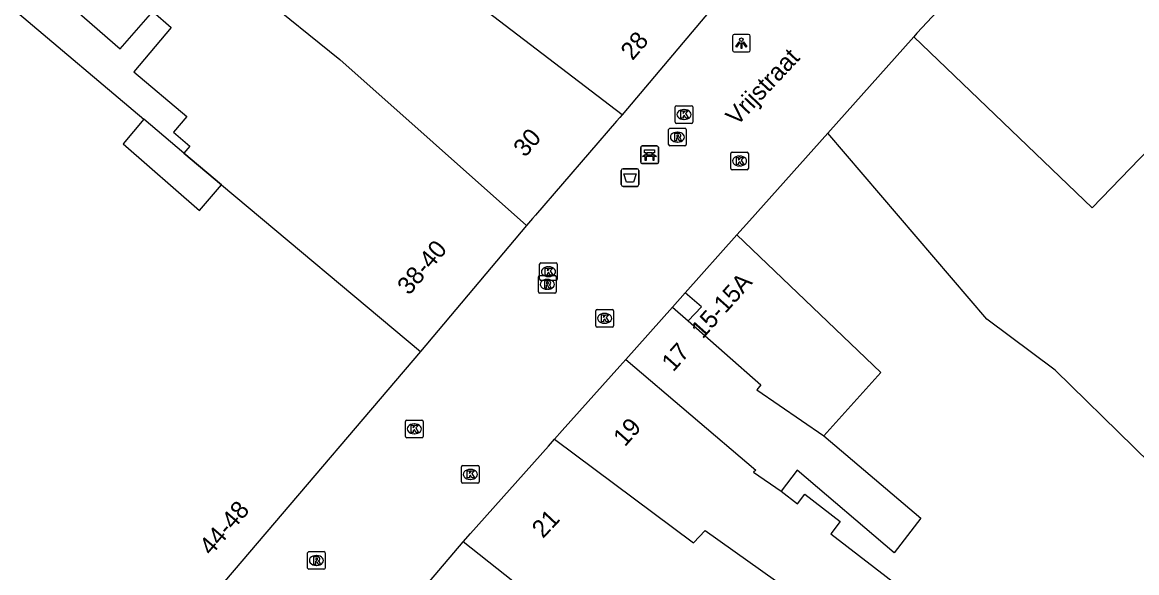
# Model space of a CAD drawing. Extents: x 161087 to 161922, y 382574 to 383873.
# Drawn here: x 161162.7 to 161225.8, y 383268 to 383299.1 of the extents above; entities that cross this region are included whole.
import ezdxf

# ---------------------------------------------------------------- set-up
doc = ezdxf.new("R2010")
doc.units = 0
for name, color, linetype in [('IMGEO_Afvalbak', 7, 'Continuous'), ('IMGEO_Bank', 7, 'Continuous'), ('IMGEO_Kolk', 7, 'Continuous'), ('IMGEO_Lichtpunt', 7, 'Continuous'), ('IMGEO_Openbare_ruimte_label', 7, 'Continuous'), ('IMGEO_Pand', 7, 'Continuous'), ('IMGEO_Pand_nummerreeks', 7, 'Continuous'), ('IMGEO_Pand_overbouw', 7, 'Continuous'), ('IMGEO_Rioolput', 7, 'Continuous'), ('IMGEO_Voetgangersgebied_open', 7, 'Continuous')]:
    doc.layers.add(name, color=color, linetype=linetype)

msp = doc.modelspace()

# ---------------------------------------------------------------- linework, layer by layer
at = {"layer": 'IMGEO_Afvalbak'}
for p, q in [((161196.62, 383289.925), (161196.62, 383290.725)), ((161196.62, 383290.725), (161196.62, 383289.925)), ((161196.72, 383290.825), (161197.51, 383290.825)), ((161197.51, 383290.825), (161196.72, 383290.825)), ((161197.61, 383290.725), (161197.61, 383289.925)), ((161197.61, 383289.925), (161197.61, 383290.725)), ((161197.51, 383289.825), (161196.72, 383289.825)), ((161196.72, 383289.825), (161197.51, 383289.825))]:
    msp.add_line(p, q, dxfattribs=at)
msp.add_lwpolyline([(161196.763, 383290.539), (161197.467, 383290.539), (161197.318, 383290.069), (161196.912, 383290.069), (161196.763, 383290.539)], dxfattribs=at)
for centre, start, end in [((161196.72, 383290.725), 90, 180), ((161196.72, 383290.725), 90, 180), ((161197.51, 383290.725), 0, 90), ((161197.51, 383290.725), 360, 90), ((161196.72, 383289.925), 180, 270), ((161196.72, 383289.925), 180, 270), ((161197.51, 383289.925), 270, 0), ((161197.51, 383289.925), 270, 0)]:
    msp.add_arc(centre, 0.1, start, end, dxfattribs=at)
at = {"layer": 'IMGEO_Bank'}
for p, q in [((161197.72, 383291.188), (161197.72, 383292.029)), ((161197.72, 383292.029), (161197.72, 383291.188)), ((161197.795, 383292.113), (161198.636, 383292.113)), ((161198.636, 383292.113), (161197.795, 383292.113)), ((161198.72, 383292.038), (161198.72, 383291.197)), ((161198.72, 383291.197), (161198.72, 383292.038)), ((161198.417, 383291.511), (161198.024, 383291.511)), ((161198.029, 383291.619), (161198.029, 383291.725)), ((161198.073, 383291.725), (161198.073, 383291.619)), ((161198.361, 383291.731), (161198.079, 383291.731)), ((161198.079, 383291.613), (161198.361, 383291.613)), ((161198.367, 383291.619), (161198.367, 383291.725)), ((161198.411, 383291.725), (161198.411, 383291.619)), ((161198.645, 383291.113), (161197.804, 383291.113)), ((161197.804, 383291.113), (161198.645, 383291.113))]:
    msp.add_line(p, q, dxfattribs=at)
for points in [[(161198.023, 383291.731), (161197.937, 383291.731), (161197.937, 383291.892), (161198.5, 383291.892), (161198.5, 383291.731), (161198.417, 383291.731)], [(161197.967, 383291.511), (161197.825, 383291.511), (161197.937, 383291.613), (161198.023, 383291.613)], [(161198.017, 383291.504), (161198.017, 383291.297), (161197.974, 383291.297), (161197.974, 383291.504)], [(161198.417, 383291.613), (161198.5, 383291.613), (161198.612, 383291.511), (161198.473, 383291.511)], [(161198.467, 383291.504), (161198.467, 383291.297), (161198.423, 383291.297), (161198.423, 383291.504)]]:
    msp.add_lwpolyline(points, dxfattribs=at)
for centre, radius, start, end in [((161197.798, 383292.035), 0.0779, 92.4484, 184.28452), ((161197.798, 383292.035), 0.0779, 92.4484, 184.28452), ((161198.642, 383292.035), 0.0779, 2.4484, 94.28452), ((161198.642, 383292.035), 0.0779, 2.4484, 94.28452), ((161197.798, 383291.191), 0.0779, 182.4484, 274.28452), ((161197.798, 383291.191), 0.0779, 182.4484, 274.28452), ((161197.967, 383291.504), 0.00671, 2.89567, 87.10433), ((161198.024, 383291.504), 0.00671, 92.89567, 177.10433), ((161198.022, 383291.724), 0.00671, 2.89567, 87.10433), ((161198.022, 383291.62), 0.00671, 272.89567, 357.10433), ((161198.079, 383291.724), 0.00671, 92.89567, 177.10433), ((161198.079, 383291.62), 0.00671, 182.89567, 267.10433), ((161198.361, 383291.724), 0.00671, 2.89567, 87.10433), ((161198.361, 383291.62), 0.00671, 272.89567, 357.10433), ((161198.418, 383291.724), 0.00671, 92.89567, 177.10433), ((161198.418, 383291.62), 0.00671, 182.89567, 267.10433), ((161198.416, 383291.504), 0.00671, 2.89567, 87.10433), ((161198.473, 383291.504), 0.00671, 92.89567, 177.10433), ((161198.642, 383291.191), 0.0779, 272.4484, 4.28452), ((161198.642, 383291.191), 0.0779, 272.4484, 4.28452)]:
    msp.add_arc(centre, radius, start, end, dxfattribs=at)
at = {"layer": 'IMGEO_Kolk'}
for p, q in [((161199.67, 383293.468), (161199.67, 383294.32)), ((161199.745, 383294.394), (161200.597, 383294.394)), ((161200.671, 383294.32), (161200.671, 383293.468)), ((161200.158, 383294.174), (161200.183, 383294.174)), ((161200.597, 383293.394), (161199.745, 383293.394)), ((161200.181, 383293.614), (161200.156, 383293.614)), ((161202.813, 383290.837), (161202.813, 383291.689)), ((161202.888, 383291.763), (161203.74, 383291.763)), ((161203.301, 383291.543), (161203.326, 383291.543)), ((161203.814, 383291.689), (161203.814, 383290.837)), ((161203.74, 383290.763), (161202.888, 383290.763)), ((161203.324, 383290.983), (161203.299, 383290.983)), ((161192.07, 383285.498), (161192.922, 383285.498)), ((161191.995, 383284.572), (161191.995, 383285.424)), ((161192.483, 383285.278), (161192.508, 383285.278)), ((161192.996, 383285.424), (161192.996, 383284.572)), ((161192.922, 383284.498), (161192.07, 383284.498)), ((161192.506, 383284.718), (161192.481, 383284.718)), ((161195.173, 383281.932), (161195.173, 383282.784)), ((161195.248, 383282.858), (161196.1, 383282.858)), ((161195.661, 383282.638), (161195.686, 383282.638)), ((161196.174, 383282.784), (161196.174, 383281.932)), ((161196.1, 383281.858), (161195.248, 383281.858)), ((161195.684, 383282.078), (161195.659, 383282.078)), ((161184.396, 383275.676), (161184.396, 383276.528)), ((161184.471, 383276.602), (161185.323, 383276.602)), ((161184.884, 383276.382), (161184.909, 383276.382)), ((161185.397, 383276.528), (161185.397, 383275.676)), ((161185.323, 383275.602), (161184.471, 383275.602)), ((161184.907, 383275.822), (161184.882, 383275.822)), ((161187.571, 383273.098), (161187.571, 383273.95)), ((161187.646, 383274.024), (161188.498, 383274.024)), ((161188.059, 383273.804), (161188.084, 383273.804)), ((161188.572, 383273.95), (161188.572, 383273.098)), ((161188.498, 383273.024), (161187.646, 383273.024)), ((161188.082, 383273.244), (161188.057, 383273.244))]:
    msp.add_line(p, q, dxfattribs=at)
for points in [[(161199.67, 383293.468), (161199.67, 383294.32)], [(161199.745, 383294.394), (161200.597, 383294.394)], [(161200.671, 383294.32), (161200.671, 383293.468)], [(161199.991, 383294.094), (161200.114, 383294.094), (161200.114, 383293.943), (161200.244, 383294.094), (161200.408, 383294.094), (161200.262, 383293.943), (161200.415, 383293.694), (161200.263, 383293.694), (161200.178, 383293.858), (161200.114, 383293.791), (161200.114, 383293.694), (161199.991, 383293.694), (161199.991, 383294.094)], [(161200.597, 383293.394), (161199.745, 383293.394)], [(161202.813, 383290.837), (161202.813, 383291.689)], [(161202.888, 383291.763), (161203.74, 383291.763)], [(161203.134, 383291.463), (161203.257, 383291.463), (161203.257, 383291.312), (161203.387, 383291.463), (161203.551, 383291.463), (161203.405, 383291.312), (161203.558, 383291.063), (161203.406, 383291.063), (161203.321, 383291.227), (161203.257, 383291.16), (161203.257, 383291.063), (161203.134, 383291.063), (161203.134, 383291.463)], [(161203.814, 383291.689), (161203.814, 383290.837)], [(161203.74, 383290.763), (161202.888, 383290.763)], [(161192.07, 383285.498), (161192.922, 383285.498)], [(161191.995, 383284.572), (161191.995, 383285.424)], [(161192.316, 383285.198), (161192.439, 383285.198), (161192.439, 383285.047), (161192.569, 383285.198), (161192.733, 383285.198), (161192.587, 383285.047), (161192.74, 383284.798), (161192.588, 383284.798), (161192.503, 383284.962), (161192.439, 383284.895), (161192.439, 383284.798), (161192.316, 383284.798), (161192.316, 383285.198)], [(161192.996, 383285.424), (161192.996, 383284.572)], [(161192.922, 383284.498), (161192.07, 383284.498)], [(161195.173, 383281.932), (161195.173, 383282.784)], [(161195.248, 383282.858), (161196.1, 383282.858)], [(161195.494, 383282.558), (161195.617, 383282.558), (161195.617, 383282.407), (161195.747, 383282.558), (161195.911, 383282.558), (161195.765, 383282.407), (161195.918, 383282.158), (161195.766, 383282.158), (161195.681, 383282.322), (161195.617, 383282.255), (161195.617, 383282.158), (161195.494, 383282.158), (161195.494, 383282.558)], [(161196.174, 383282.784), (161196.174, 383281.932)], [(161196.1, 383281.858), (161195.248, 383281.858)], [(161184.396, 383275.676), (161184.396, 383276.528)], [(161184.471, 383276.602), (161185.323, 383276.602)], [(161184.717, 383276.302), (161184.84, 383276.302), (161184.84, 383276.151), (161184.97, 383276.302), (161185.134, 383276.302), (161184.988, 383276.151), (161185.141, 383275.902), (161184.989, 383275.902), (161184.904, 383276.066), (161184.84, 383275.999), (161184.84, 383275.902), (161184.717, 383275.902), (161184.717, 383276.302)], [(161185.397, 383276.528), (161185.397, 383275.676)], [(161185.323, 383275.602), (161184.471, 383275.602)], [(161187.571, 383273.098), (161187.571, 383273.95)], [(161187.646, 383274.024), (161188.498, 383274.024)], [(161187.892, 383273.724), (161188.015, 383273.724), (161188.015, 383273.573), (161188.145, 383273.724), (161188.309, 383273.724), (161188.163, 383273.573), (161188.316, 383273.324), (161188.164, 383273.324), (161188.079, 383273.488), (161188.015, 383273.421), (161188.015, 383273.324), (161187.892, 383273.324), (161187.892, 383273.724)], [(161188.572, 383273.95), (161188.572, 383273.098)], [(161188.498, 383273.024), (161187.646, 383273.024)]]:
    msp.add_lwpolyline(points, dxfattribs=at)
for centre, start, end in [((161199.747, 383294.318), 91.55205, 178.44795), ((161199.747, 383294.318), 91.55205, 178.44795), ((161200.595, 383294.318), 1.55205, 88.44795), ((161200.595, 383294.318), 1.55205, 88.44795), ((161199.747, 383293.47), 181.55205, 268.44795), ((161199.747, 383293.47), 181.55205, 268.44795), ((161200.595, 383293.47), 271.55205, 358.44795), ((161200.595, 383293.47), 271.55205, 358.44795), ((161202.89, 383291.687), 91.55205, 178.44795), ((161202.89, 383291.687), 91.55205, 178.44795), ((161203.738, 383291.687), 1.55205, 88.44795), ((161203.738, 383291.687), 1.55205, 88.44795), ((161202.89, 383290.839), 181.55205, 268.44795), ((161202.89, 383290.839), 181.55205, 268.44795), ((161203.738, 383290.839), 271.55205, 358.44795), ((161203.738, 383290.839), 271.55205, 358.44795), ((161192.072, 383285.422), 91.55205, 178.44795), ((161192.072, 383285.422), 91.55205, 178.44795), ((161192.92, 383285.422), 1.55205, 88.44795), ((161192.92, 383285.422), 1.55205, 88.44795), ((161192.072, 383284.574), 181.55205, 268.44795), ((161192.072, 383284.574), 181.55205, 268.44795), ((161192.92, 383284.574), 271.55205, 358.44795), ((161192.92, 383284.574), 271.55205, 358.44795), ((161195.25, 383282.782), 91.55205, 178.44795), ((161195.25, 383282.782), 91.55205, 178.44795), ((161196.098, 383282.782), 1.55205, 88.44795), ((161196.098, 383282.782), 1.55205, 88.44795), ((161195.25, 383281.934), 181.55205, 268.44795), ((161195.25, 383281.934), 181.55205, 268.44795), ((161196.098, 383281.934), 271.55205, 358.44795), ((161196.098, 383281.934), 271.55205, 358.44795), ((161184.473, 383276.526), 91.55205, 178.44795), ((161184.473, 383276.526), 91.55205, 178.44795), ((161185.321, 383276.526), 1.55205, 88.44795), ((161185.321, 383276.526), 1.55205, 88.44795), ((161184.473, 383275.678), 181.55205, 268.44795), ((161184.473, 383275.678), 181.55205, 268.44795), ((161185.321, 383275.678), 271.55205, 358.44795), ((161185.321, 383275.678), 271.55205, 358.44795), ((161187.648, 383273.948), 91.55205, 178.44795), ((161187.648, 383273.948), 91.55205, 178.44795), ((161188.496, 383273.948), 1.55205, 88.44795), ((161188.496, 383273.948), 1.55205, 88.44795), ((161187.648, 383273.1), 181.55205, 268.44795), ((161187.648, 383273.1), 181.55205, 268.44795), ((161188.496, 383273.1), 271.55205, 358.44795), ((161188.496, 383273.1), 271.55205, 358.44795)]:
    msp.add_arc(centre, 0.0765, start, end, dxfattribs=at)
for centre, major_axis, ratio, start_param, end_param in [((161200.157, 383293.894), (-0.387, 0.002), 0.722429, 4.712389, 7.853982), ((161200.182, 383293.894), (-0.39, 0.002), 0.717154, 1.570796, 4.712389), ((161203.3, 383291.263), (-0.387, 0.002), 0.722429, 4.712389, 7.853982), ((161203.325, 383291.263), (-0.39, 0.002), 0.717154, 1.570796, 4.712389), ((161192.482, 383284.998), (-0.387, 0.002), 0.722429, 4.712389, 7.853982), ((161192.507, 383284.998), (-0.39, 0.002), 0.717154, 1.570796, 4.712389), ((161195.66, 383282.358), (-0.387, 0.002), 0.722429, 4.712389, 7.853982), ((161195.685, 383282.358), (-0.39, 0.002), 0.717154, 1.570796, 4.712389), ((161184.883, 383276.102), (-0.387, 0.002), 0.722429, 4.712389, 7.853982), ((161184.908, 383276.102), (-0.39, 0.002), 0.717154, 1.570796, 4.712389), ((161188.058, 383273.524), (-0.387, 0.002), 0.722429, 4.712389, 7.853982), ((161188.083, 383273.524), (-0.39, 0.002), 0.717154, 1.570796, 4.712389)]:
    msp.add_ellipse(centre, major_axis=major_axis, ratio=ratio, start_param=start_param, end_param=end_param, dxfattribs=at)
at = {"layer": 'IMGEO_Lichtpunt'}
for p, q in [((161202.92, 383298.336), (161202.92, 383297.529)), ((161202.92, 383298.336), (161202.92, 383297.529)), ((161203.822, 383298.431), (161203.014, 383298.431)), ((161203.822, 383298.431), (161203.014, 383298.431)), ((161203.916, 383297.529), (161203.916, 383298.336)), ((161203.916, 383297.529), (161203.916, 383298.336)), ((161203.014, 383297.435), (161203.822, 383297.435)), ((161203.014, 383297.435), (161203.822, 383297.435))]:
    msp.add_line(p, q, dxfattribs=at)
for points in [[(161203.294, 383298), (161203.333, 383297.972), (161203.145, 383297.71), (161203.107, 383297.737), (161203.294, 383298)], [(161203.396, 383297.952), (161203.443, 383297.952), (161203.443, 383297.63), (161203.396, 383297.63), (161203.396, 383297.952)], [(161203.506, 383297.972), (161203.544, 383297.999), (161203.731, 383297.737), (161203.692, 383297.709), (161203.506, 383297.972)]]:
    msp.add_lwpolyline(points, dxfattribs=at)
msp.add_circle((161203.419, 383298.134), 0.0994, dxfattribs=at)
for centre, start, end in [((161203.014, 383298.336), 90, 180), ((161203.014, 383298.336), 90, 180), ((161203.822, 383298.336), 0, 90), ((161203.822, 383298.336), 0, 90), ((161203.014, 383297.529), 180, 270), ((161203.014, 383297.529), 180, 270), ((161203.822, 383297.529), 270, 0), ((161203.822, 383297.529), 270, 360)]:
    msp.add_arc(centre, 0.0946, start, end, dxfattribs=at)
at = {"layer": 'IMGEO_Pand'}
for points in [[(161149.625, 383319.064), (161165.502, 383305.649), (161161.277, 383300.648), (161162.431, 383299.673), (161169.587, 383293.626), (161168.405, 383292.227), (161172.743, 383288.452), (161173.986, 383289.923)], [(161213.174, 383298.3), (161223.282, 383288.62), (161226.498, 383291.954), (161232.764, 383298.452), (161222.868, 383308.726)], [(161169.365, 383306.387), (161164.484, 383300.903), (161168.251, 383297.615), (161170.086, 383299.717), (161171.14, 383298.826), (161169.016, 383296.313), (161172.011, 383293.783), (161171.255, 383292.889), (161172.187, 383292.102), (161171.856, 383291.709), (161173.986, 383289.923)], [(161169.365, 383306.387), (161176.09, 383300.716), (161180.68, 383297.011), (161191.255, 383287.61)], [(161196.663, 383293.883), (161184.851, 383302.91)], [(161201.65, 383299.789), (161196.663, 383293.883)], [(161208.307, 383292.846), (161213.174, 383298.3)], [(161196.663, 383293.883), (161196.528, 383293.723), (161196.351, 383293.518), (161191.755, 383288.199), (161191.591, 383288.009), (161191.255, 383287.61)], [(161250.088, 383290.463), (161230.132, 383270.667), (161221.187, 383279.418), (161217.323, 383282.32), (161208.307, 383292.846)], [(161173.986, 383289.923), (161185.253, 383280.475)], [(161191.255, 383287.61), (161185.253, 383280.475)], [(161200.398, 383282.225), (161201.159, 383283.013), (161200.23, 383283.795), (161203.163, 383287.081)], [(161203.163, 383287.081), (161211.304, 383279.3), (161208.08, 383275.703)], [(161196.875, 383280.035), (161199.518, 383282.997), (161200.398, 383282.225)], [(161200.398, 383282.225), (161204.525, 383278.603), (161204.298, 383278.316), (161208.08, 383275.703)], [(161185.253, 383280.475), (161165.893, 383257.765)], [(161192.845, 383275.519), (161193.279, 383276.005), (161196.536, 383279.655), (161196.875, 383280.035)], [(161196.875, 383280.035), (161204.234, 383273.761), (161204.11, 383273.648), (161205.662, 383272.572)], [(161187.672, 383269.701), (161188.081, 383270.18), (161192.499, 383275.13), (161192.845, 383275.519)], [(161192.845, 383275.519), (161200.709, 383269.651), (161201.372, 383270.345), (161208.609, 383265.2), (161217.208, 383258.346), (161219.145, 383257.549)], [(161208.08, 383275.703), (161213.582, 383271.041), (161212.075, 383269.087), (161206.58, 383273.763), (161205.662, 383272.572)], [(161205.662, 383272.572), (161206.589, 383271.857), (161207.009, 383272.401), (161209.012, 383270.858), (161208.475, 383270.161), (161221.267, 383260.303), (161219.145, 383257.549)], [(161184.373, 383265.838), (161187.672, 383269.701)], [(161214.503, 383251.526), (161203.83, 383259.166), (161199.277, 383262.976), (161199.367, 383263.2), (161197.981, 383264.391), (161196.543, 383262.794), (161194.281, 383264.456), (161187.672, 383269.701)]]:
    msp.add_lwpolyline(points, dxfattribs=at)
at = {"layer": 'IMGEO_Pand_overbouw'}
for points in [[(161171.856, 383291.709), (161169.587, 383293.626), (161168.405, 383292.227), (161172.743, 383288.452), (161173.986, 383289.923)], [(161201.159, 383283.013), (161200.23, 383283.795), (161199.518, 383282.997), (161200.398, 383282.225)]]:
    msp.add_lwpolyline(points, close=True, dxfattribs=at)
at = {"layer": 'IMGEO_Rioolput'}
for p, q in [((161199.372, 383293.114), (161200.224, 383293.114)), ((161199.297, 383292.188), (161199.297, 383293.04)), ((161199.785, 383292.894), (161199.81, 383292.894)), ((161200.298, 383293.04), (161200.298, 383292.188)), ((161200.224, 383292.114), (161199.372, 383292.114)), ((161199.808, 383292.334), (161199.783, 383292.334)), ((161191.925, 383283.854), (161191.925, 383284.706)), ((161192, 383284.78), (161192.852, 383284.78)), ((161192.413, 383284.56), (161192.438, 383284.56)), ((161192.926, 383284.706), (161192.926, 383283.854)), ((161192.852, 383283.78), (161192, 383283.78)), ((161192.436, 383284), (161192.411, 383284)), ((161178.857, 383268.226), (161178.857, 383269.078)), ((161178.932, 383269.152), (161179.784, 383269.152)), ((161179.858, 383269.078), (161179.858, 383268.226)), ((161179.345, 383268.932), (161179.37, 383268.932)), ((161179.784, 383268.152), (161178.932, 383268.152)), ((161179.368, 383268.372), (161179.343, 383268.372))]:
    msp.add_line(p, q, dxfattribs=at)
for points in [[(161199.372, 383293.114), (161200.224, 383293.114)], [(161199.297, 383292.188), (161199.297, 383293.04)], [(161199.886, 383292.812), (161199.634, 383292.814), (161199.634, 383292.414)], [(161199.634, 383292.414), (161199.758, 383292.414), (161199.758, 383292.576), (161199.769, 383292.576)], [(161199.812, 383292.733), (161199.758, 383292.733), (161199.758, 383292.652)], [(161199.758, 383292.652), (161199.81, 383292.652)], [(161199.816, 383292.547), (161199.887, 383292.414), (161200.027, 383292.414), (161199.962, 383292.54)], [(161200.298, 383293.04), (161200.298, 383292.188)], [(161200.224, 383292.114), (161199.372, 383292.114)], [(161191.925, 383283.854), (161191.925, 383284.706)], [(161192, 383284.78), (161192.852, 383284.78)], [(161192.514, 383284.478), (161192.262, 383284.48), (161192.262, 383284.08)], [(161192.262, 383284.08), (161192.386, 383284.08), (161192.386, 383284.242), (161192.397, 383284.242)], [(161192.44, 383284.399), (161192.386, 383284.399), (161192.386, 383284.318)], [(161192.386, 383284.318), (161192.438, 383284.318)], [(161192.926, 383284.706), (161192.926, 383283.854)], [(161192.852, 383283.78), (161192, 383283.78)], [(161192.444, 383284.213), (161192.515, 383284.08), (161192.655, 383284.08), (161192.59, 383284.206)], [(161178.857, 383268.226), (161178.857, 383269.078)], [(161178.932, 383269.152), (161179.784, 383269.152)], [(161179.858, 383269.078), (161179.858, 383268.226)], [(161179.446, 383268.85), (161179.194, 383268.852), (161179.194, 383268.452)], [(161179.194, 383268.452), (161179.318, 383268.452), (161179.318, 383268.614), (161179.329, 383268.614)], [(161179.372, 383268.771), (161179.318, 383268.771), (161179.318, 383268.69)], [(161179.318, 383268.69), (161179.37, 383268.69)], [(161179.376, 383268.585), (161179.447, 383268.452), (161179.587, 383268.452), (161179.522, 383268.578)], [(161179.784, 383268.152), (161178.932, 383268.152)]]:
    msp.add_lwpolyline(points, dxfattribs=at)
for centre, radius, start, end in [((161199.374, 383293.038), 0.0765, 91.55205, 178.44795), ((161199.374, 383293.038), 0.0765, 91.55205, 178.44795), ((161200.222, 383293.038), 0.0765, 1.55205, 88.44795), ((161200.222, 383293.038), 0.0765, 1.55205, 88.44795), ((161199.768, 383292.523), 0.0533, 26.02933, 88.69889), ((161199.794, 383292.841), 0.19, 274.7715, 282.96867), ((161199.818, 383292.637), 0.0964, 77.00612, 93.18647), ((161199.832, 383292.694), 0.0378, 276.66336, 79.67722), ((161199.885, 383292.702), 0.109, 350.36119, 89.41601), ((161199.883, 383292.702), 0.112, 277.58423, 350.98172), ((161199.867, 383292.487), 0.108, 29.51342, 73.79051), ((161199.374, 383292.19), 0.0765, 181.55205, 268.44795), ((161199.374, 383292.19), 0.0765, 181.55205, 268.44795), ((161200.222, 383292.19), 0.0765, 271.55205, 358.44795), ((161200.222, 383292.19), 0.0765, 271.55205, 358.44795), ((161192.002, 383284.704), 0.0765, 91.55205, 178.44795), ((161192.002, 383284.704), 0.0765, 91.55205, 178.44795), ((161192.396, 383284.189), 0.0533, 26.02933, 88.69889), ((161192.422, 383284.507), 0.19, 274.7715, 282.96867), ((161192.446, 383284.303), 0.0964, 77.00612, 93.18647), ((161192.46, 383284.36), 0.0378, 276.66336, 79.67722), ((161192.513, 383284.368), 0.109, 350.36119, 89.41601), ((161192.511, 383284.368), 0.112, 277.58423, 350.98172), ((161192.495, 383284.153), 0.108, 29.51342, 73.79051), ((161192.85, 383284.704), 0.0765, 1.55205, 88.44795), ((161192.85, 383284.704), 0.0765, 1.55205, 88.44795), ((161192.002, 383283.856), 0.0765, 181.55205, 268.44795), ((161192.002, 383283.856), 0.0765, 181.55205, 268.44795), ((161192.85, 383283.856), 0.0765, 271.55205, 358.44795), ((161192.85, 383283.856), 0.0765, 271.55205, 358.44795), ((161178.934, 383269.076), 0.0765, 91.55205, 178.44795), ((161178.934, 383269.076), 0.0765, 91.55205, 178.44795), ((161179.782, 383269.076), 0.0765, 1.55205, 88.44795), ((161179.782, 383269.076), 0.0765, 1.55205, 88.44795), ((161179.328, 383268.561), 0.0533, 26.02933, 88.69889), ((161179.354, 383268.879), 0.19, 274.7715, 282.96867), ((161179.378, 383268.675), 0.0964, 77.00612, 93.18647), ((161179.392, 383268.732), 0.0378, 276.66336, 79.67722), ((161179.445, 383268.74), 0.109, 350.36119, 89.41601), ((161179.443, 383268.74), 0.112, 277.58423, 350.98172), ((161179.427, 383268.525), 0.108, 29.51342, 73.79051), ((161178.934, 383268.228), 0.0765, 181.55205, 268.44795), ((161178.934, 383268.228), 0.0765, 181.55205, 268.44795), ((161179.782, 383268.228), 0.0765, 271.55205, 358.44795), ((161179.782, 383268.228), 0.0765, 271.55205, 358.44795)]:
    msp.add_arc(centre, radius, start, end, dxfattribs=at)
for centre, major_axis, ratio, start_param, end_param in [((161199.784, 383292.614), (-0.387, 0.002), 0.722429, 4.712389, 7.853982), ((161199.809, 383292.614), (-0.39, 0.002), 0.717154, 1.570796, 4.712389), ((161192.412, 383284.28), (-0.387, 0.002), 0.722429, 4.712389, 7.853982), ((161192.437, 383284.28), (-0.39, 0.002), 0.717154, 1.570796, 4.712389), ((161179.344, 383268.652), (-0.387, 0.002), 0.722429, 4.712389, 7.853982), ((161179.369, 383268.652), (-0.39, 0.002), 0.717154, 1.570796, 4.712389)]:
    msp.add_ellipse(centre, major_axis=major_axis, ratio=ratio, start_param=start_param, end_param=end_param, dxfattribs=at)
at = {"layer": 'IMGEO_Voetgangersgebied_open'}
for points in [[(161222.868, 383308.726), (161216.499, 383301.881), (161213.353, 383298.5), (161213.174, 383298.3)], [(161208.307, 383292.846), (161203.879, 383287.883), (161203.163, 383287.081)]]:
    msp.add_lwpolyline(points, dxfattribs=at)

# ---------------------------------------------------------------- texts
at = {"layer": 'IMGEO_Openbare_ruimte_label'}
msp.add_text('Vrijstraat', height=1, rotation=46.70135, dxfattribs=at).set_placement((161203.162, 383293.209))
at = {"layer": 'IMGEO_Pand_nummerreeks'}
for s, rotation, p in [('28', 49.62387, (161197.255, 383296.913)), ('30', 48.89622, (161191.168, 383291.428)), ('38-40', 49.92754, (161184.606, 383283.621)), ('15-15A', 48.25085, (161201.222, 383281.152)), ('17', 48.25739, (161199.557, 383279.285)), ('19', 48.25514, (161196.817, 383275.045)), ('44-48', 49.35458, (161173.391, 383268.884)), ('21', 46.83357, (161192.185, 383269.864))]:
    msp.add_text(s, height=1, rotation=rotation, dxfattribs=at).set_placement(p)

doc.saveas('drawing.dxf')
